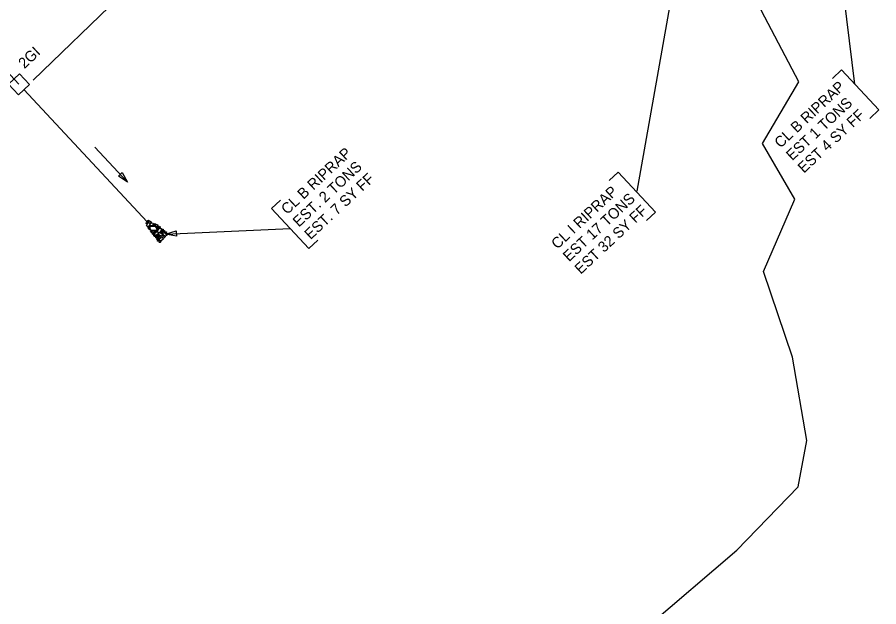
# Model space of a CAD drawing. Extents: x 2384780 to 2405432, y 547869 to 573706.
# Drawn here: x 2398753.8 to 2399156.1, y 560091.5 to 560366.8 of the extents above; entities that cross this region are included whole.
import ezdxf

# ---------------------------------------------------------------- set-up
doc = ezdxf.new("R2010")
doc.units = 0
for name, color, linetype in [('Old_Level_1', 7, 'Continuous'), ('Old_Level_19', 7, 'Continuous'), ('Old_Level_20', 7, 'Continuous'), ('Old_Level_5', 7, 'Continuous'), ('Old_Level_6', 7, 'Continuous'), ('Prop Erosion Rip Rap Pad at Outlet CELL', 7, 'Continuous')]:
    doc.layers.add(name, color=color, linetype=linetype)

msp = doc.modelspace()

# ---------------------------------------------------------------- linework, layer by layer
at = {"layer": 'Old_Level_1'}
for p, q in [((2398754.53, 560335.56), (2398713.04, 560380.06)), ((2398814.52, 560271.22), (2398756.94, 560332.97))]:
    msp.add_line(p, q, dxfattribs=at)
msp.add_lwpolyline([(2398749.79, 560335.47), (2398754.93, 560340.26), (2398759.51, 560335.35), (2398754.37, 560330.58)], close=True, dxfattribs=at)
at = {"layer": 'Old_Level_19'}
msp.add_line((2398880.34, 560452.19), (2398761.21, 560337.45), dxfattribs=at)
at = {"layer": 'Old_Level_20'}
for p, q in [((2399144.82, 560335.46), (2399121.67, 560527.99)), ((2399043.24, 560285.47), (2399080.19, 560494.74))]:
    msp.add_line(p, q, dxfattribs=at)
for points in [[(2399134.42, 560338.22), (2399138.63, 560342.15), (2399156.06, 560323.46), (2399151.85, 560319.53)], [(2399030.2, 560290.47), (2399034.41, 560294.4), (2399051.84, 560275.7), (2399047.63, 560271.77)], [(2398876.81, 560281.32), (2398872.6, 560277.39), (2398890.03, 560258.7), (2398894.24, 560262.63)]]:
    msp.add_lwpolyline(points, dxfattribs=at)
at = {"layer": 'Old_Level_5'}
for p, q in [((2398805.37, 560289.82), (2398790.13, 560306.16)), ((2398823.05, 560265.4), (2398881.31, 560268.04))]:
    msp.add_line(p, q, dxfattribs=at)
for points in [[(2398802.88, 560294.33), (2398805.37, 560289.82), (2398801.05, 560292.62)], [(2398828.12, 560264.47), (2398823.05, 560265.4), (2398827.96, 560266.96)]]:
    msp.add_lwpolyline(points, close=True, dxfattribs=at)
at = {"layer": 'Old_Level_6'}
for p, q in [((2399118.67, 560336.67), (2399085.3, 560400.61)), ((2399101.75, 560307.86), (2399118.67, 560336.67)), ((2399116.87, 560281.88), (2399101.75, 560307.86)), ((2399102.25, 560248.07), (2399116.87, 560281.88)), ((2399115.75, 560207.99), (2399102.25, 560248.07)), ((2399122.4, 560169.11), (2399115.75, 560207.99)), ((2399118.5, 560147.41), (2399122.4, 560169.11)), ((2399089.87, 560117.94), (2399118.5, 560147.41)), ((2399045.77, 560080.37), (2399089.87, 560117.94))]:
    msp.add_line(p, q, dxfattribs=at)
at = {"layer": 'Prop Erosion Rip Rap Pad at Outlet CELL'}
for points in [[(2398814.74, 560271.02), (2398814.65, 560270.81), (2398814.48, 560270.29), (2398814.14, 560270.34), (2398814, 560270.47), (2398814.2, 560271.11), (2398814.52, 560271.22), (2398814.74, 560271.02)], [(2398814.18, 560269.31), (2398814.32, 560269.73), (2398814.75, 560270.66), (2398815.46, 560270.73), (2398815.83, 560270.33), (2398815.24, 560269.25), (2398814.64, 560269.03), (2398814.27, 560269.22)], [(2398815.32, 560271.86), (2398815.23, 560271.63), (2398815.04, 560271.09), (2398814.72, 560271.18), (2398814.58, 560271.3), (2398814.78, 560271.88), (2398815.09, 560272.05), (2398815.32, 560271.86)], [(2398815.07, 560268.95), (2398815.22, 560269.12), (2398815.52, 560269.46), (2398815.82, 560269.34), (2398815.96, 560269.21), (2398815.56, 560268.77), (2398815.2, 560268.7), (2398815.07, 560268.95)], [(2398816.28, 560270.52), (2398815.93, 560270.59), (2398815.34, 560270.82), (2398815.26, 560271.36), (2398815.53, 560271.66), (2398816.33, 560271.2), (2398816.42, 560270.86), (2398816.28, 560270.52)], [(2398815.67, 560269.62), (2398815.92, 560270.06), (2398816.59, 560270.82), (2398817.33, 560270.62), (2398817.5, 560270.2), (2398816.62, 560269.33), (2398816.04, 560269.31), (2398815.67, 560269.62)], [(2398818.77, 560267.35), (2398817.93, 560267.15), (2398816.2, 560267.34), (2398815.74, 560268.46), (2398816.1, 560269.2), (2398818.26, 560269.03), (2398818.9, 560268.29), (2398818.94, 560267.34)], [(2398817.59, 560269.09), (2398817.31, 560269.04), (2398816.88, 560269.3), (2398816.84, 560269.6), (2398817, 560269.72), (2398817.55, 560269.49), (2398817.64, 560269.3), (2398817.59, 560269.09)], [(2398818.14, 560269.31), (2398817.82, 560269.3), (2398817.43, 560269.57), (2398817.37, 560269.86), (2398817.53, 560270.02), (2398818.13, 560269.73), (2398818.19, 560269.52), (2398818.14, 560269.31)], [(2398818.43, 560269.82), (2398818.14, 560269.77), (2398817.71, 560270.02), (2398817.68, 560270.34), (2398817.84, 560270.45), (2398818.39, 560270.21), (2398818.48, 560270.04), (2398818.43, 560269.82)], [(2398818.18, 560269.31), (2398818.36, 560269.69), (2398818.76, 560270.13), (2398819.3, 560269.96), (2398819.42, 560269.63), (2398818.78, 560269.06), (2398818.39, 560269.11), (2398818.18, 560269.31)], [(2398820.02, 560268.78), (2398819.73, 560268.74), (2398819.3, 560268.99), (2398819.27, 560269.29), (2398819.43, 560269.4), (2398819.98, 560269.18), (2398820.06, 560269), (2398820.02, 560268.78)], [(2398820.57, 560268.96), (2398820.58, 560268.7), (2398820.39, 560268.31), (2398820.05, 560268.22), (2398819.8, 560268.43), (2398820.15, 560268.93), (2398820.43, 560269.08), (2398820.57, 560268.96)], [(2398815.71, 560268.15), (2398815.43, 560268.1), (2398814.99, 560268.34), (2398814.98, 560268.66), (2398815.11, 560268.8), (2398815.69, 560268.56), (2398815.78, 560268.33), (2398815.71, 560268.15)], [(2398815.97, 560267.47), (2398815.67, 560267.48), (2398815.23, 560267.72), (2398815.19, 560268.01), (2398815.35, 560268.18), (2398815.94, 560267.9), (2398816.02, 560267.69), (2398815.97, 560267.47)], [(2398816.02, 560266.62), (2398816.16, 560266.9), (2398816.46, 560267.28), (2398816.79, 560267.14), (2398816.93, 560266.91), (2398816.45, 560266.49), (2398816.14, 560266.47), (2398816.02, 560266.62)], [(2398816.74, 560266.12), (2398816.77, 560266.48), (2398817.08, 560267.12), (2398817.53, 560267.16), (2398817.75, 560266.95), (2398817.43, 560266.14), (2398817.02, 560265.98), (2398816.74, 560266.12)], [(2398817.66, 560265.25), (2398817.38, 560265.21), (2398816.94, 560265.45), (2398816.93, 560265.77), (2398817.05, 560265.91), (2398817.64, 560265.68), (2398817.73, 560265.44), (2398817.66, 560265.25)], [(2398818.14, 560266.37), (2398818.08, 560266.14), (2398817.9, 560265.64), (2398817.53, 560265.72), (2398817.41, 560265.83), (2398817.65, 560266.43), (2398817.85, 560266.5), (2398818.14, 560266.37)], [(2398818.28, 560264.41), (2398817.99, 560264.37), (2398817.55, 560264.61), (2398817.54, 560264.93), (2398817.67, 560265.07), (2398818.26, 560264.84), (2398818.35, 560264.6), (2398818.28, 560264.41)], [(2398817.79, 560265.35), (2398818.06, 560265.81), (2398818.81, 560266.5), (2398819.46, 560266.32), (2398819.74, 560265.84), (2398818.86, 560265.02), (2398818.14, 560264.96), (2398817.79, 560265.35)], [(2398818.57, 560266.47), (2398818.3, 560266.41), (2398817.88, 560266.69), (2398817.83, 560266.97), (2398817.99, 560267.14), (2398818.56, 560266.89), (2398818.65, 560266.65), (2398818.57, 560266.47)], [(2398819.1, 560264.86), (2398819.01, 560264.65), (2398818.76, 560264.22), (2398818.45, 560264.2), (2398818.33, 560264.29), (2398818.49, 560264.81), (2398818.78, 560264.95), (2398819, 560264.91)], [(2398818.68, 560267.05), (2398818.79, 560267.36), (2398819.15, 560267.59), (2398819.53, 560267.5), (2398819.59, 560267.29), (2398819.19, 560266.85), (2398818.82, 560266.93), (2398818.68, 560267.05)], [(2398819.72, 560268.01), (2398819.45, 560268), (2398819.04, 560268.26), (2398819, 560268.56), (2398819.15, 560268.72), (2398819.71, 560268.44), (2398819.77, 560268.23), (2398819.72, 560268.01)], [(2398821.08, 560267.94), (2398820.96, 560267.42), (2398820.56, 560266.3), (2398819.61, 560266.3), (2398819.24, 560266.63), (2398819.88, 560267.97), (2398820.57, 560268.3), (2398821.15, 560268.04)], [(2398820.03, 560264.71), (2398819.71, 560264.68), (2398819.28, 560264.93), (2398819.27, 560265.25), (2398819.41, 560265.37), (2398819.96, 560265.13), (2398820.07, 560264.92), (2398820.03, 560264.71)], [(2398820.1, 560266.17), (2398820.52, 560266.03), (2398821.48, 560265.58), (2398821.51, 560264.9), (2398821.16, 560264.5), (2398820.09, 560265.11), (2398819.74, 560265.63), (2398820.05, 560266.06)], [(2398821.47, 560265.94), (2398821.23, 560265.91), (2398820.72, 560266.15), (2398820.71, 560266.47), (2398820.86, 560266.58), (2398821.45, 560266.35), (2398821.55, 560266.18), (2398821.47, 560265.94)], [(2398820.95, 560266.72), (2398821.07, 560267.02), (2398821.42, 560267.25), (2398821.81, 560267.17), (2398821.87, 560266.96), (2398821.47, 560266.51), (2398821.09, 560266.59), (2398820.95, 560266.72)], [(2398821.95, 560267.32), (2398821.66, 560267.27), (2398821.23, 560267.52), (2398821.19, 560267.83), (2398821.35, 560267.94), (2398821.9, 560267.72), (2398821.99, 560267.55), (2398821.95, 560267.32)], [(2398822.21, 560264.56), (2398821.92, 560264.53), (2398821.47, 560264.76), (2398821.46, 560265.08), (2398821.59, 560265.22), (2398822.19, 560264.98), (2398822.28, 560264.75), (2398822.21, 560264.56)], [(2398822.61, 560267.13), (2398822.6, 560266.79), (2398822.36, 560266.41), (2398822.05, 560266.33), (2398821.82, 560266.52), (2398822.17, 560267.02), (2398822.42, 560267.2), (2398822.61, 560267.13)], [(2398822.05, 560266.06), (2398822.56, 560266.02), (2398823.49, 560265.59), (2398823.56, 560264.87), (2398823.12, 560264.57), (2398822.02, 560265.13), (2398821.82, 560265.58), (2398822, 560266.11)], [(2398822.61, 560266.05), (2398822.73, 560266.35), (2398823.09, 560266.58), (2398823.46, 560266.49), (2398823.52, 560266.28), (2398823.12, 560265.83), (2398822.75, 560265.93), (2398822.61, 560266.05)], [(2398824.21, 560265.22), (2398823.92, 560265.17), (2398823.49, 560265.42), (2398823.46, 560265.74), (2398823.62, 560265.85), (2398824.16, 560265.62), (2398824.25, 560265.44), (2398824.21, 560265.22)], [(2398819.28, 560263.47), (2398818.95, 560263.51), (2398818.49, 560263.73), (2398818.51, 560264.02), (2398818.63, 560264.15), (2398819.24, 560263.92), (2398819.33, 560263.69), (2398819.28, 560263.47)], [(2398819.02, 560262.94), (2398819.15, 560263.23), (2398819.45, 560263.62), (2398819.77, 560263.47), (2398819.92, 560263.25), (2398819.44, 560262.82), (2398819.13, 560262.81), (2398819.02, 560262.94)], [(2398819.78, 560263.98), (2398819.6, 560264.05), (2398819.1, 560264.23), (2398819.13, 560264.61), (2398819.26, 560264.75), (2398819.88, 560264.48), (2398819.86, 560264.22), (2398819.78, 560263.98)], [(2398819.25, 560262.3), (2398819.4, 560262.57), (2398819.69, 560262.96), (2398820.02, 560262.82), (2398820.16, 560262.59), (2398819.68, 560262.17), (2398819.37, 560262.15), (2398819.25, 560262.3)], [(2398820.98, 560264.46), (2398820.89, 560264.09), (2398820.5, 560263.48), (2398820.07, 560263.46), (2398819.86, 560263.67), (2398820.24, 560264.42), (2398820.57, 560264.63), (2398820.98, 560264.46)], [(2398820.01, 560262.72), (2398820.3, 560263.15), (2398820.93, 560263.9), (2398821.69, 560263.68), (2398821.9, 560263.19), (2398821.04, 560262.35), (2398820.4, 560262.37), (2398820.01, 560262.72)], [(2398820.09, 560261.73), (2398820.24, 560262.01), (2398820.53, 560262.4), (2398820.86, 560262.25), (2398821, 560262.02), (2398820.52, 560261.6), (2398820.21, 560261.58), (2398820.09, 560261.73)], [(2398821.62, 560263.9), (2398821.81, 560264.22), (2398822.24, 560264.69), (2398822.77, 560264.48), (2398822.92, 560264.23), (2398822.22, 560263.61), (2398821.84, 560263.64), (2398821.62, 560263.9)]]:
    msp.add_lwpolyline(points, dxfattribs=at)

# ---------------------------------------------------------------- texts
at = {"layer": 'Old_Level_1'}
msp.add_text('2GI', height=5, rotation=43, dxfattribs=at).set_placement((2398757.18, 560342.5))
at = {"layer": 'Old_Level_20'}
for s, p in [('CL B RIPRAP', (2399110.17, 560305.39)), ('EST 1 TONS', (2399115.63, 560299.54)), ('EST 4 SY FF', (2399121.09, 560293.69)), ('CL I RIPRAP', (2399006, 560258.19)), ('EST 17 TONS', (2399011.45, 560252.34)), ('EST 32 SY FF', (2399016.91, 560246.49))]:
    msp.add_text(s, height=5, rotation=43, dxfattribs=at).set_placement(p)
at = {"layer": 'Old_Level_5'}
for s, p in [('CL B RIPRAP', (2398879.85, 560274.35)), ('EST. 2 TONS', (2398885.31, 560268.5)), ('EST. 7 SY FF', (2398890.76, 560262.65))]:
    msp.add_text(s, height=5, rotation=43, dxfattribs=at).set_placement(p)

doc.saveas('drawing.dxf')
